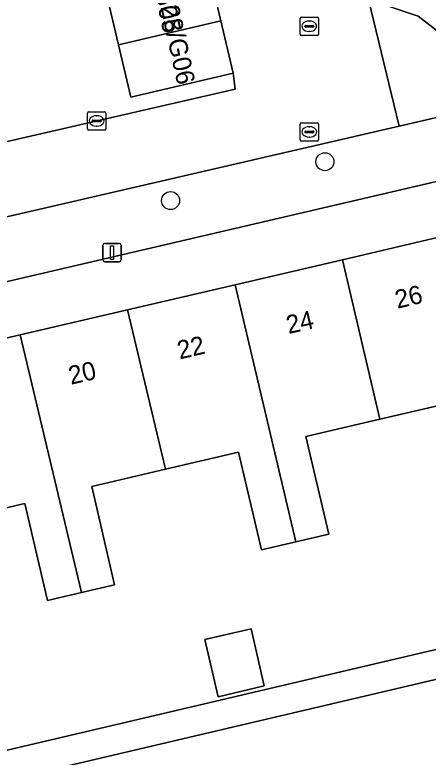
# Model space of a CAD drawing. Extents: x 158031 to 159244, y 380104 to 381214.
# Drawn here: x 158655.02 to 158677.5, y 380891.42 to 380931.84 of the extents above; entities that cross this region are included whole.
import ezdxf

# ---------------------------------------------------------------- set-up
doc = ezdxf.new("R2010")
doc.units = 0
for name, color, linetype in [('IMGEO_Boom', 7, 'Continuous'), ('IMGEO_Erf', 7, 'Continuous'), ('IMGEO_Groenvoorziening', 7, 'Continuous'), ('IMGEO_Kolk', 7, 'Continuous'), ('IMGEO_Lichtmast', 7, 'Continuous'), ('IMGEO_Pand', 7, 'Continuous'), ('IMGEO_Pand_nummerreeks', 7, 'Continuous'), ('IMGEO_Rijbaan_lokaal_open', 7, 'Continuous'), ('IMGEO_Rioolput', 7, 'Continuous'), ('IMGEO_Voetpad_open', 7, 'Continuous')]:
    doc.layers.add(name, color=color, linetype=linetype)

msp = doc.modelspace()

# ---------------------------------------------------------------- linework, layer by layer
at = {"layer": 'IMGEO_Boom'}
for centre in [(158671.888, 380923.84), (158663.489, 380921.724)]:
    msp.add_circle(centre, 0.489, dxfattribs=at)
at = {"layer": 'IMGEO_Erf'}
msp.add_lwpolyline([(158629.733, 380960.108), (158638.865, 380921.332), (158667.001, 380927.792), (158666.889, 380928.661), (158661.334, 380927.354), (158660.663, 380930.206), (158659.991, 380933.058)], dxfattribs=at)
for points in [[(158648.527, 380915.901), (158649.241, 380913.001), (158655.3, 380914.414), (158661.145, 380915.777), (158667, 380917.143), (158672.845, 380918.506), (158678.701, 380919.872), (158684.772, 380921.288), (158684.109, 380924.199)], [(158678.956, 380910.771), (158674.882, 380909.821), (158670.853, 380908.882), (158672.095, 380903.555), (158670.312, 380903.139), (158668.431, 380902.7), (158667.19, 380908.022), (158663.205, 380907.093), (158659.196, 380906.158), (158660.444, 380900.806), (158658.634, 380900.384), (158656.788, 380899.953), (158655.558, 380905.23), (158651.286, 380904.234), (158654.284, 380891.736), (158689.742, 380900.062), (158686.8, 380912.592), (158682.546, 380911.6), (158683.775, 380906.332), (158684.208, 380904.477), (158682.403, 380904.056), (158681.969, 380905.911), (158680.186, 380905.495)], [(158683.768, 380890.348), (158685.513, 380890.755), (158687.328, 380891.178), (158688.582, 380885.799), (158692.857, 380886.796), (158690.107, 380898.509), (158654.656, 380890.185), (158656.751, 380881.537), (158660.971, 380882.52), (158660.432, 380884.833), (158662.201, 380885.245), (158664.01, 380885.667), (158665.264, 380880.287), (158669.316, 380881.231), (158673.308, 380882.161), (158672.036, 380887.621), (158673.874, 380888.05), (158675.698, 380888.475), (158676.965, 380883.041), (158680.982, 380883.977), (158685.033, 380884.921)], [(158665.347, 380897.819), (158667.865, 380898.406), (158668.59, 380895.297), (158666.072, 380894.709)]]:
    msp.add_lwpolyline(points, close=True, dxfattribs=at)
at = {"layer": 'IMGEO_Groenvoorziening'}
msp.add_lwpolyline([(158651.455, 380996.478), (158649.276, 380995.98), (158661.198, 380945.385), (158662.86, 380945.776), (158662.669, 380946.393), (158669.548, 380947.966), (158671.693, 380943.415), (158674.266, 380932.695), (158676.956, 380931.767), (158679.919, 380929.472), (158680.934, 380926.931), (158685.421, 380927.973), (158685.323, 380928.413), (158689.258, 380929.353), (158688.543, 380932.036)], dxfattribs=at)
msp.add_lwpolyline([(158680.934, 380926.931), (158679.919, 380929.472), (158676.956, 380931.767), (158674.266, 380932.695), (158675.929, 380925.769)], close=True, dxfattribs=at)
at = {"layer": 'IMGEO_Kolk'}
for p, q in [((158670.533, 380930.79), (158670.533, 380931.642)), ((158670.608, 380931.716), (158671.46, 380931.716)), ((158671.021, 380931.496), (158671.046, 380931.496)), ((158671.534, 380931.642), (158671.534, 380930.79)), ((158670.792, 380931.21), (158670.792, 380931.222)), ((158671.23, 380931.173), (158670.832, 380931.173)), ((158670.835, 380931.259), (158671.233, 380931.259)), ((158671.276, 380931.222), (158671.276, 380931.21)), ((158671.46, 380930.716), (158670.608, 380930.716)), ((158671.044, 380930.936), (158671.019, 380930.936)), ((158659.041, 380926.561), (158659.893, 380926.561)), ((158658.966, 380925.635), (158658.966, 380926.487)), ((158659.454, 380926.341), (158659.479, 380926.341)), ((158659.967, 380926.487), (158659.967, 380925.635)), ((158659.225, 380926.055), (158659.225, 380926.067)), ((158659.663, 380926.018), (158659.265, 380926.018)), ((158659.268, 380926.104), (158659.666, 380926.104)), ((158659.477, 380925.781), (158659.452, 380925.781)), ((158659.709, 380926.067), (158659.709, 380926.055)), ((158659.893, 380925.561), (158659.041, 380925.561))]:
    msp.add_line(p, q, dxfattribs=at)
for points in [[(158670.533, 380930.79), (158670.533, 380931.642)], [(158670.608, 380931.716), (158671.46, 380931.716)], [(158671.534, 380931.642), (158671.534, 380930.79)], [(158671.46, 380930.716), (158670.608, 380930.716)], [(158659.041, 380926.561), (158659.893, 380926.561)], [(158658.966, 380925.635), (158658.966, 380926.487)], [(158659.967, 380926.487), (158659.967, 380925.635)], [(158659.893, 380925.561), (158659.041, 380925.561)]]:
    msp.add_lwpolyline(points, dxfattribs=at)
for centre, radius, start, end in [((158670.61, 380931.64), 0.0765, 91.552, 178.448), ((158670.61, 380931.64), 0.0765, 91.552, 178.448), ((158671.458, 380931.64), 0.0765, 1.552, 88.448), ((158671.458, 380931.64), 0.0765, 1.552, 88.448), ((158670.832, 380931.219), 0.0403, 85.8775, 175.7526), ((158670.829, 380931.209), 0.0366, 178.938, 274.7102), ((158671.233, 380931.216), 0.043, 264.8664, 352.4533), ((158671.237, 380931.221), 0.0386, 1.7309, 96.639), ((158670.61, 380930.792), 0.0765, 181.552, 268.448), ((158670.61, 380930.792), 0.0765, 181.552, 268.448), ((158671.458, 380930.792), 0.0765, 271.552, 358.448), ((158671.458, 380930.792), 0.0765, 271.552, 358.448), ((158659.043, 380926.485), 0.0765, 91.552, 178.448), ((158659.043, 380926.485), 0.0765, 91.552, 178.448), ((158659.891, 380926.485), 0.0765, 1.552, 88.448), ((158659.891, 380926.485), 0.0765, 1.552, 88.448), ((158659.265, 380926.064), 0.0403, 85.8775, 175.7526), ((158659.262, 380926.054), 0.0366, 178.938, 274.7102), ((158659.666, 380926.061), 0.043, 264.8664, 352.4533), ((158659.67, 380926.066), 0.0386, 1.7309, 96.639), ((158659.043, 380925.637), 0.0765, 181.552, 268.448), ((158659.043, 380925.637), 0.0765, 181.552, 268.448), ((158659.891, 380925.637), 0.0765, 271.552, 358.448), ((158659.891, 380925.637), 0.0765, 271.552, 358.448)]:
    msp.add_arc(centre, radius, start, end, dxfattribs=at)
for centre, major_axis, ratio, start_param, end_param in [((158671.02, 380931.216), (-0.387, 0.002), 0.722429, 4.712389, 7.853982), ((158671.045, 380931.216), (-0.39, 0.002), 0.717154, 1.570796, 4.712389), ((158659.453, 380926.061), (-0.387, 0.002), 0.722429, 4.712389, 7.853982), ((158659.478, 380926.061), (-0.39, 0.002), 0.717154, 1.570796, 4.712389)]:
    msp.add_ellipse(centre, major_axis=major_axis, ratio=ratio, start_param=start_param, end_param=end_param, dxfattribs=at)
at = {"layer": 'IMGEO_Lichtmast'}
for p, q in [((158659.806, 380918.492), (158659.806, 380919.292)), ((158659.806, 380919.292), (158659.806, 380918.492)), ((158659.906, 380919.392), (158660.696, 380919.392)), ((158660.696, 380919.392), (158659.906, 380919.392)), ((158660.796, 380919.292), (158660.796, 380918.492)), ((158660.796, 380918.492), (158660.796, 380919.292)), ((158660.696, 380918.392), (158659.906, 380918.392)), ((158659.906, 380918.392), (158660.696, 380918.392))]:
    msp.add_line(p, q, dxfattribs=at)
msp.add_lwpolyline([(158660.226, 380919.267), (158660.376, 380919.267), (158660.376, 380918.517), (158660.226, 380918.517), (158660.226, 380919.267)], dxfattribs=at)
for centre, start, end in [((158659.906, 380919.292), 90, 180), ((158659.906, 380919.292), 90, 180), ((158660.696, 380919.292), 0, 90), ((158660.696, 380919.292), 360, 90), ((158659.906, 380918.492), 180, 270), ((158659.906, 380918.492), 180, 270), ((158660.696, 380918.492), 270, 0), ((158660.696, 380918.492), 270, 0)]:
    msp.add_arc(centre, 0.1, start, end, dxfattribs=at)
at = {"layer": 'IMGEO_Pand'}
for points in [[(158660.663, 380930.206), (158666.218, 380931.513), (158665.546, 380934.366), (158659.991, 380933.058)], [(158660.663, 380930.206), (158661.334, 380927.354), (158666.889, 380928.661), (158666.218, 380931.513)], [(158678.701, 380919.872), (158672.845, 380918.506), (158674.882, 380909.821), (158678.956, 380910.771), (158680.186, 380905.495), (158681.969, 380905.911)], [(158667, 380917.143), (158670.312, 380903.139), (158672.095, 380903.555), (158670.853, 380908.882), (158674.882, 380909.821), (158672.845, 380918.506)], [(158667, 380917.143), (158661.145, 380915.777), (158663.205, 380907.093), (158667.19, 380908.022), (158668.431, 380902.7), (158670.312, 380903.139)], [(158658.634, 380900.384), (158660.444, 380900.806), (158659.196, 380906.158), (158663.205, 380907.093), (158661.145, 380915.777), (158655.3, 380914.414)], [(158658.634, 380900.384), (158655.3, 380914.414), (158649.241, 380913.001), (158649.613, 380911.408), (158650.372, 380908.152), (158651.286, 380904.234), (158655.558, 380905.23), (158656.788, 380899.953)], [(158665.347, 380897.819), (158666.072, 380894.709), (158668.59, 380895.297), (158667.865, 380898.406)]]:
    msp.add_lwpolyline(points, close=True, dxfattribs=at)
at = {"layer": 'IMGEO_Rijbaan_lokaal_open'}
for points in [[(158665.546, 380934.366), (158666.218, 380931.513), (158666.889, 380928.661), (158667.001, 380927.792), (158638.865, 380921.332), (158635.531, 380920.48), (158626.595, 380958.735)], [(158609.162, 380933.95), (158613.692, 380914.518), (158614.029, 380913.072), (158619.145, 380891.13), (158619.862, 380888.097), (158628.171, 380852.931), (158628.202, 380852.801), (158629.142, 380848.822), (158634.489, 380850.082), (158633.666, 380853.62), (158633.627, 380853.786), (158625.512, 380888.677), (158620.128, 380912.212), (158619.873, 380913.305), (158636.843, 380917.154), (158636.891, 380916.763), (158675.929, 380925.769), (158674.266, 380932.695)]]:
    msp.add_lwpolyline(points, dxfattribs=at)
at = {"layer": 'IMGEO_Rioolput'}
for p, q in [((158670.537, 380925.038), (158670.537, 380925.89)), ((158670.612, 380925.964), (158671.464, 380925.964)), ((158671.025, 380925.744), (158671.05, 380925.744)), ((158671.538, 380925.89), (158671.538, 380925.038)), ((158670.796, 380925.458), (158670.796, 380925.47)), ((158671.234, 380925.421), (158670.836, 380925.421)), ((158670.839, 380925.507), (158671.237, 380925.507)), ((158671.28, 380925.47), (158671.28, 380925.458)), ((158671.464, 380924.964), (158670.612, 380924.964)), ((158671.048, 380925.184), (158671.023, 380925.184))]:
    msp.add_line(p, q, dxfattribs=at)
for points in [[(158670.537, 380925.038), (158670.537, 380925.89)], [(158670.612, 380925.964), (158671.464, 380925.964)], [(158671.538, 380925.89), (158671.538, 380925.038)], [(158671.464, 380924.964), (158670.612, 380924.964)]]:
    msp.add_lwpolyline(points, dxfattribs=at)
for centre, radius, start, end in [((158670.614, 380925.888), 0.0765, 91.552, 178.448), ((158670.614, 380925.888), 0.0765, 91.552, 178.448), ((158671.462, 380925.888), 0.0765, 1.552, 88.448), ((158671.462, 380925.888), 0.0765, 1.552, 88.448), ((158670.836, 380925.467), 0.0403, 85.8775, 175.7526), ((158670.833, 380925.457), 0.0366, 178.938, 274.7102), ((158671.237, 380925.464), 0.043, 264.8664, 352.4533), ((158671.241, 380925.469), 0.0386, 1.7309, 96.639), ((158670.614, 380925.04), 0.0765, 181.552, 268.448), ((158670.614, 380925.04), 0.0765, 181.552, 268.448), ((158671.462, 380925.04), 0.0765, 271.552, 358.448), ((158671.462, 380925.04), 0.0765, 271.552, 358.448)]:
    msp.add_arc(centre, radius, start, end, dxfattribs=at)
for centre, major_axis, ratio, start_param, end_param in [((158671.024, 380925.464), (-0.387, 0.002), 0.722429, 4.712389, 7.853982), ((158671.049, 380925.464), (-0.39, 0.002), 0.717154, 1.570796, 4.712389)]:
    msp.add_ellipse(centre, major_axis=major_axis, ratio=ratio, start_param=start_param, end_param=end_param, dxfattribs=at)
at = {"layer": 'IMGEO_Voetpad_open'}
msp.add_lwpolyline([(158648.527, 380915.901), (158684.109, 380924.199), (158686.026, 380924.634), (158686.224, 380924.679), (158686.222, 380924.459), (158690.328, 380925.418), (158690.777, 380925.524), (158689.866, 380929.463), (158689.258, 380929.353), (158685.323, 380928.413), (158685.421, 380927.973), (158680.934, 380926.931), (158675.929, 380925.769), (158636.891, 380916.763)], dxfattribs=at)
msp.add_lwpolyline([(158690.107, 380898.509), (158689.742, 380900.062), (158654.284, 380891.736), (158651.286, 380904.234), (158650.372, 380908.152), (158649.613, 380911.408), (158648.247, 380911.106), (158649.649, 380905.104), (158657.825, 380870.038), (158659.148, 380864.358), (158660.671, 380864.713), (158659.51, 380869.694), (158658.375, 380874.564), (158657.457, 380878.505), (158656.751, 380881.537), (158654.656, 380890.185)], close=True, dxfattribs=at)

# ---------------------------------------------------------------- texts
at = {"layer": 'IMGEO_Pand_nummerreeks'}
for s, rotation, p in [('28/G05', 282.1886, (158662.182, 380935.064)), ('28/G06', 282.1886, (158662.941, 380932.258)), ('26', 13.1286, (158675.829, 380915.834)), ('24', 13.1286, (158669.907, 380914.453)), ('22', 13.1286, (158663.982, 380913.071)), ('20', 13.1286, (158658.066, 380911.692))]:
    msp.add_text(s, height=1, rotation=rotation, dxfattribs=at).set_placement(p)

doc.saveas('drawing.dxf')
